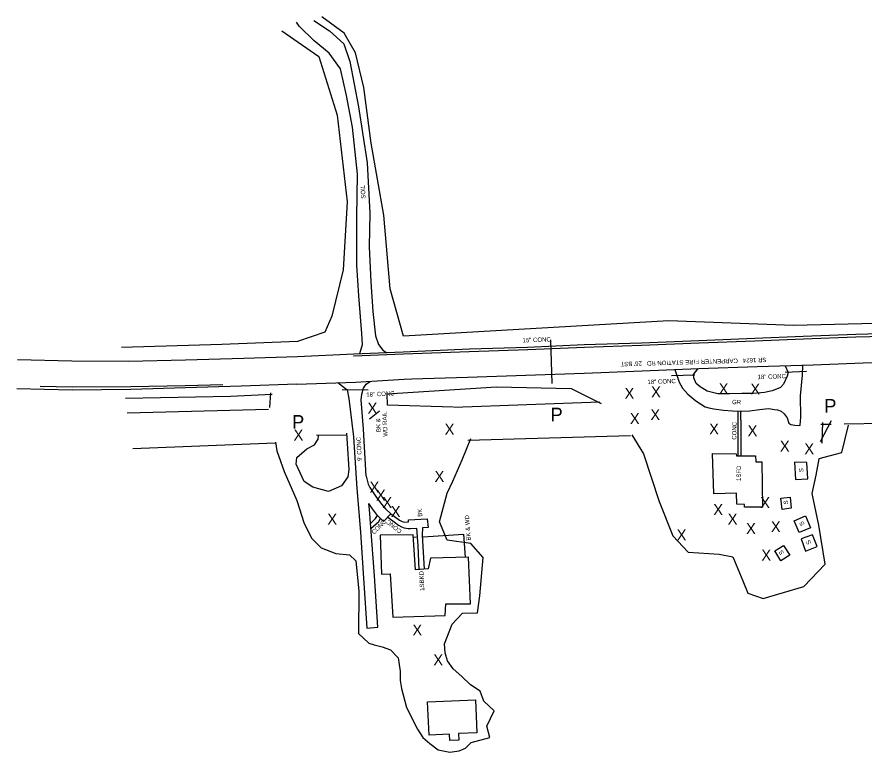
# Model space of a CAD drawing. Extents: x 2030130 to 2036320, y 723205 to 762423.
# Drawn here: x 2030674 to 2031448, y 754022 to 754693 of the extents above; entities that cross this region are included whole.
import ezdxf

# ---------------------------------------------------------------- set-up
doc = ezdxf.new("R2010")
doc.units = 0
for name, color, linetype in [('Draft_Station Labels Major', 7, 'Continuous'), ('Draft_Station Tics Major', 7, 'Continuous'), ('Draft_Station Tics Minor', 7, 'Continuous'), ('Exist Terrain Model Ground Surface', 7, 'Continuous'), ('Old_Level_23', 7, 'Continuous'), ('Old_Level_26', 7, 'Continuous'), ('Old_Level_28', 7, 'Continuous'), ('Prop Horizontal Alignment Ramp', 7, 'Continuous')]:
    doc.layers.add(name, color=color, linetype=linetype)

msp = doc.modelspace()

# ---------------------------------------------------------------- linework, layer by layer
at = {"layer": 'Draft_Station Labels Major'}
for p, q in [((2031392.32, 754398.92), (2031440.17, 754400.79)), ((2031440.17, 754400.79), (2031484.32, 754402.17)), ((2031296.99, 754395.33), (2031347.97, 754397.31)), ((2031347.97, 754397.31), (2031392.32, 754398.92)), ((2031349.93, 754373.85), (2031401.23, 754375.11)), ((2030983.04, 754359.54), (2031027.64, 754362.18)), ((2030929.39, 754357.61), (2030983.04, 754359.54))]:
    msp.add_line(p, q, dxfattribs=at)
for points in [[(2030987.16, 754385.53), (2030989.34, 754393.87), (2030988.87, 754403.95), (2030986.24, 754438.39), (2030984.45, 754466.36), (2030984.21, 754510.14), (2030984.97, 754549.36), (2030980.36, 754592.34), (2030974.94, 754621.23), (2030969.37, 754645.54), (2030959.14, 754659.91), (2030945.32, 754671.2), (2030931.68, 754684.58), (2030929.17, 754688.18)], [(2030944.94, 754689.88), (2030959.32, 754680.31), (2030972.38, 754668.45), (2030977.87, 754652.32), (2030985.89, 754610.89), (2030993.62, 754559.76), (2030996.16, 754513.9), (2030995.51, 754483.05), (2030997.16, 754451.09), (2030998.94, 754424.07), (2031001.44, 754401.82), (2031004.19, 754393.85), (2031008.05, 754388.75), (2031011.45, 754386.55)], [(2031026.74, 754387.19), (2031087.38, 754389.72), (2031140.32, 754391.43), (2031191.98, 754393.68), (2031244.3, 754395.39), (2031296.79, 754397.49), (2031347.82, 754399.72), (2031392.09, 754401.58), (2031440.04, 754403.3), (2031484.2, 754404.5), (2031532.77, 754406.1), (2031574.56, 754407.31), (2031618.48, 754408.73), (2031666.93, 754409.56), (2031715.67, 754410.95)], [(2031026.81, 754385.19), (2031086.99, 754387.41), (2031140.39, 754389.41), (2031192.24, 754391.46), (2031244.36, 754393.32), (2031296.99, 754395.33)], [(2030674.45, 754380.25), (2030723.89, 754378.77), (2030775.81, 754378.72), (2030827.71, 754379.8), (2030881.1, 754381.41), (2030929.98, 754382.88), (2030981.5, 754385.29), (2031026.74, 754387.19)], [(2030981.28, 754383.51), (2030981.71, 754383.53), (2031026.81, 754385.19)], [(2031401.23, 754375.11), (2031446.88, 754377.01), (2031493.42, 754378.62), (2031539.16, 754380.32), (2031583.12, 754381.86), (2031629.01, 754382.93), (2031675.51, 754383.95), (2031722, 754385.62), (2031769.03, 754386.67), (2031816.14, 754387.79), (2031864.12, 754389), (2031910.83, 754389.54), (2031960.57, 754390.48), (2032009.47, 754390.99), (2032057.5, 754391.22), (2032107.26, 754391.52), (2032157.41, 754392.21), (2032206.33, 754392.27)], [(2031027.64, 754362.18), (2031034.71, 754362.6), (2031085.53, 754364.1), (2031138.82, 754365.95), (2031192.11, 754367.77), (2031244.95, 754369.69), (2031296.83, 754371.88), (2031349.93, 754373.85)], [(2031274.69, 754370.94), (2031278.8, 754359.33), (2031281.71, 754354.03), (2031286.8, 754348.38), (2031294.08, 754342.37), (2031302.59, 754336.85), (2031306.02, 754336.03), (2031310.59, 754334.93), (2031319.34, 754333.88), (2031327.42, 754333.1), (2031335.88, 754332.9), (2031343.29, 754333.26), (2031352.11, 754334.48), (2031357.62, 754335.11), (2031360.66, 754335.23), (2031365.79, 754334.52), (2031368.65, 754334.17), (2031372.08, 754332.87), (2031374.57, 754330.62), (2031377.37, 754326.84), (2031378.93, 754322.11), (2031380.94, 754320.89), (2031384.46, 754320.07), (2031389.03, 754319.93), (2031389.31, 754320.02), (2031389.9, 754327.35), (2031389.62, 754346.92), (2031391.43, 754365.84), (2031391.71, 754374.88)], [(2031375.65, 754374.48), (2031378.24, 754368.34), (2031377.33, 754364.91), (2031374.07, 754357.47), (2031371.25, 754354.59), (2031367.84, 754353.03), (2031363.77, 754351.66), (2031356.66, 754349.98), (2031346.41, 754349.02), (2031335.96, 754349.11), (2031324.84, 754348.81), (2031314.01, 754348.9), (2031304.49, 754351.08), (2031297.89, 754355.2), (2031294.44, 754358.3), (2031292.11, 754363.41), (2031291.89, 754366.45), (2031296.14, 754371.85)], [(2030929.39, 754357.61), (2030878.71, 754355.68), (2030827.65, 754354.28), (2030777.8, 754352.8), (2030724.2, 754352.19), (2030673.79, 754353.22)], [(2030861.96, 754357), (2030827.58, 754356.04), (2030777.73, 754355.07), (2030724.23, 754354.84), (2030694.97, 754355.33)], [(2030967.01, 754358.97), (2030975.36, 754352.28), (2030977.05, 754344.58), (2030981.21, 754309.46), (2030984.43, 754262.41), (2030987.58, 754222.42), (2030990.14, 754185.09), (2030993.3, 754134.62), (2031003.49, 754135.67), (2031000.46, 754182.43), (2030995.86, 754243.18), (2030995.31, 754248.54)], [(2030992.93, 754273.67), (2030990.28, 754316.6), (2030988.21, 754343.26), (2030988.83, 754348.5), (2030990.49, 754353.86), (2030992.74, 754357.69), (2030996.82, 754360.36)], [(2030992.93, 754273.67), (2030994.53, 754266.41), (2030996.18, 754263.14), (2031001.72, 754255.01), (2031006.83, 754248.12), (2031010.54, 754243.69), (2031015.48, 754239.21), (2031008.8, 754232.21), (2031003.18, 754237.76), (2030998.5, 754243.85), (2030995.31, 754248.54)]]:
    msp.add_lwpolyline(points, dxfattribs=at)
at = {"layer": 'Draft_Station Tics Major'}
for p, q in [((2030905.35, 754349.77), (2030904.51, 754336.19)), ((2031206.4, 754341.29), (2031073.08, 754336.19)), ((2030903.66, 754334.5), (2030774.58, 754331.1)), ((2031417.73, 754324.24), (2031407.47, 754304.95)), ((2031429.42, 754321.34), (2031621.33, 754325.16)), ((2031408.18, 754320.92), (2031417.75, 754321.11)), ((2030947.5, 754311.47), (2030974.88, 754310.94)), ((2031085.82, 754306.49), (2031234.43, 754310.73)), ((2030779.67, 754298.85), (2030909.6, 754303.94))]:
    msp.add_line(p, q, dxfattribs=at)
for points in [[(2031570.23, 754415.89), (2031383.35, 754411.21), (2031269.4, 754415.44), (2031026.92, 754401.44), (2031014.68, 754444.77), (2031008.88, 754511.97), (2030997.38, 754577.6), (2030990.78, 754628.6), (2030983.04, 754660.35), (2030972.77, 754678.16), (2030952.23, 754693.02)], [(2030915.77, 754680.46), (2030949.54, 754656.98), (2030966.26, 754603.4), (2030975.61, 754524.22), (2030971.83, 754461.88), (2030961.57, 754419.86), (2030955.05, 754405.12), (2030930.17, 754396.49), (2030860.83, 754393.91), (2030769.21, 754391.11)], [(2031072.24, 754336.71), (2031012.41, 754338.42), (2031011.93, 754348.7), (2031111.91, 754355.2), (2031180.14, 754353.58), (2031207.41, 754339.91)], [(2030773.02, 754344.84), (2030868.85, 754346.73), (2030907.08, 754348.32)], [(2031406.76, 754289.56), (2031427.29, 754295.22), (2031433.49, 754320.17)], [(2031409.12, 754303.82), (2031409.28, 754304.75), (2031409.96, 754322.51)], [(2030975.6, 754303.38), (2030976.97, 754279.57), (2030976.09, 754272.89), (2030970.45, 754264.83), (2030958.31, 754259.57), (2030944.17, 754263.43), (2030936.3, 754268.69), (2030928.91, 754284.44), (2030929.42, 754290.73), (2030938.49, 754298.44), (2030945.5, 754302.13), (2030948.88, 754307.31), (2030949.42, 754310.35)], [(2030974.86, 754312.85), (2030975.6, 754303.38)], [(2031071.34, 754138.53), (2031080.96, 754148.34), (2031094.55, 754148.72), (2031096.68, 754164.17), (2031099.77, 754199.21), (2031088.6, 754212.13), (2031066.78, 754215.09), (2031059.95, 754231.98), (2031066.75, 754257.96), (2031072.16, 754269.07), (2031080.55, 754288.39), (2031088.39, 754308.01)], [(2031235.62, 754311.27), (2031246.27, 754294.02), (2031260.61, 754250.33), (2031273.11, 754219.2), (2031286.98, 754204.09), (2031315.39, 754202.27), (2031327.8, 754199.92), (2031336.97, 754178.09), (2031341.46, 754166.7), (2031355.61, 754161.7), (2031392.66, 754172.73), (2031412.08, 754193.31), (2031406.4, 754228.7), (2031400.21, 754257.6), (2031404.05, 754274.41), (2031406.61, 754289.28)], [(2030909.98, 754304.58), (2030911.26, 754296.65), (2030917.92, 754277.85), (2030929.61, 754251.48), (2030936.11, 754230.2), (2030943.1, 754216.55), (2030951.76, 754208.06), (2030965.15, 754202.85), (2030977.54, 754201.83), (2030983.31, 754196.36), (2030986.25, 754168.57), (2030985.7, 754129.79)], [(2030985.7, 754129.79), (2030995.36, 754121.18), (2031000.17, 754119.52), (2031007.46, 754117.71), (2031015.14, 754114.94), (2031021.93, 754107.76), (2031023.82, 754095.36), (2031023.93, 754086.95), (2031025.17, 754079.51), (2031029.8, 754062.16), (2031039.62, 754042.41), (2031044.7, 754034.82), (2031051.08, 754029.36), (2031058.61, 754023.73), (2031069.16, 754021.57), (2031077.94, 754022.83), (2031083.65, 754025.2), (2031088.74, 754030.24), (2031105.8, 754034.89), (2031103.18, 754045.26), (2031109.73, 754059.36), (2031100.31, 754068.14), (2031097.04, 754077.04), (2031088.24, 754082.83), (2031080.1, 754090.56), (2031072.17, 754097.72), (2031067.29, 754104.92), (2031065.09, 754112.35), (2031064.41, 754120.57), (2031071.34, 754138.53)]]:
    msp.add_lwpolyline(points, dxfattribs=at)
at = {"layer": 'Draft_Station Tics Minor'}
msp.add_line((2031161.09, 754398.02), (2031162.57, 754358.28), dxfattribs=at)
for points in [[(2031375.55, 754368.66), (2031395.19, 754369.62)], [(2031271.9, 754365.37), (2031293.07, 754366.19)], [(2030970.98, 754352.86), (2030994.53, 754352.47)]]:
    msp.add_lwpolyline(points, dxfattribs=at)
at = {"layer": 'Exist Terrain Model Ground Surface'}
for points in [[(2030995.82, 754325.84), (2031004.91, 754333.19)], [(2031332.24, 754332.99), (2031332.37, 754315.01), (2031332.41, 754300.6), (2031332.45, 754292.28)], [(2031334.94, 754332.92), (2031335.1, 754316.94), (2031335.04, 754303.15), (2031335.05, 754292.26)], [(2031015.48, 754239.21), (2031023.42, 754233.38), (2031025.64, 754232.09), (2031027.85, 754231.59), (2031031.55, 754231.91), (2031031.54, 754233.6), (2031048.47, 754234.66), (2031049.39, 754226.74), (2031044.33, 754226.31), (2031043.87, 754219.6), (2031045.71, 754188.74)], [(2030996.84, 754230.24), (2031001.3, 754234.98), (2031003.18, 754237.76)], [(2030997.19, 754225.63), (2031004.39, 754232.3), (2031005.98, 754235)], [(2031012.59, 754236.19), (2031018.32, 754231.74), (2031022.29, 754228.68), (2031025.21, 754227.25), (2031027.47, 754226.48), (2031029.3, 754226.22), (2031031.18, 754225.91), (2031033.39, 754225.74), (2031038.93, 754225.93), (2031039.97, 754209.94), (2031040.93, 754188.38)], [(2031038.53, 754217.78), (2031035.98, 754217.59)], [(2031045, 754218.17), (2031081.8, 754220.49), (2031083.17, 754199.57)]]:
    msp.add_lwpolyline(points, dxfattribs=at)
for points in [[(2031309.39, 754294.35), (2031330.84, 754294.08), (2031331.14, 754292.28), (2031348.5, 754292.17), (2031348.75, 754286.76), (2031354.35, 754286.63), (2031354.84, 754245.17), (2031338.43, 754245.11), (2031338.41, 754247.77), (2031331.57, 754247.98), (2031331.1, 754257.94), (2031310.51, 754257.55)], [(2031384.14, 754286.26), (2031384.96, 754270.52), (2031396.34, 754271.01), (2031395.43, 754285.99)], [(2031371.75, 754253.4), (2031380.18, 754254.24), (2031381.04, 754244.29), (2031372.8, 754243.26)], [(2031383.81, 754232.84), (2031394.2, 754237.21), (2031398.86, 754226.25), (2031388.28, 754221.97)], [(2031005.56, 754219.81), (2031006.86, 754184.03), (2031014.85, 754184.49), (2031017.33, 754144.92), (2031064.91, 754146.34), (2031065.57, 754156.81), (2031088.22, 754156.84), (2031086.47, 754199.66), (2031051.64, 754198.75), (2031049.46, 754189.02), (2031037.85, 754188.14), (2031035.83, 754219.91)], [(2031390.33, 754216.2), (2031394.13, 754205.14), (2031404.72, 754209.33), (2031400.63, 754219.91)], [(2031366.24, 754205.44), (2031374.07, 754210.16), (2031379.75, 754201.49), (2031371.64, 754196.38)], [(2031049.01, 754067.47), (2031092.59, 754069.4), (2031093.92, 754039.21), (2031077.11, 754038.46), (2031077.38, 754032.43), (2031069.33, 754032.07), (2031069.08, 754037.76), (2031050.36, 754036.93)]]:
    msp.add_lwpolyline(points, close=True, dxfattribs=at)

# ---------------------------------------------------------------- texts
at = {"layer": 'Draft_Station Tics Major'}
for p in [(2031228.88, 754344.22), (2031253.14, 754345.5), (2031314.93, 754348.47), (2031343.85, 754348.18), (2030994.1, 754330.65), (2031233.75, 754321.13), (2031252.49, 754324.73), (2030926.51, 754306.14), (2031064.56, 754311.42), (2031306.16, 754311.67), (2031341.3, 754310.04), (2031370.81, 754295.94), (2031393.15, 754293.58), (2031055.31, 754268.33), (2030995.95, 754258.59), (2031001.71, 754251.15), (2031007.65, 754244.48), (2031352.86, 754244.39), (2031015.32, 754236.3), (2031309.95, 754238.04), (2030957.36, 754229.27), (2031323.12, 754229.35), (2031339.9, 754220.7), (2031362.59, 754222.42), (2031276.51, 754214.86), (2031353.89, 754196.37), (2031035.09, 754128.05), (2031054.2, 754100.76)]:
    msp.add_text('X', height=10, dxfattribs=at).set_placement(p)
at = {"layer": 'Old_Level_23'}
for s, rotation, p in [('SOIL', 93.32932, (2030992.31, 754527.12)), ("SR 1624   CARPENTER FIRE STATION RD   26' BST", 181.70254, (2031358.48, 754381.79)), ('GR', 358.49389, (2031327.09, 754339.33)), ("9' CONC", 92.72803, (2030988.85, 754287.57))]:
    msp.add_text(s, height=4, rotation=rotation, dxfattribs=at).set_placement(p)
at = {"layer": 'Old_Level_26'}
for s, rotation, p in [('15" CONC', 1.95747, (2031135.68, 754395.7)), ('18" CONC', 1.95747, (2031249.86, 754357.61)), ('18" CONC', 1.95747, (2031350.48, 754362.12)), ('18" CONC', 2.95929, (2030993.04, 754346.02))]:
    msp.add_text(s, height=4, rotation=rotation, dxfattribs=at).set_placement(p)
at = {"layer": 'Old_Level_28'}
for s, rotation, p in [('WD RAIL', 93.21752, (2031012.53, 754309.75)), ('BK &', 93.21752, (2031006.29, 754313.97)), ('CONC', 88.95753, (2031330.97, 754306.82)), ('1SFD', 89.38993, (2031335.13, 754269.13)), ('S', 92.23276, (2031392.29, 754277.22)), ('S', 95.19736, (2031378.42, 754247.89)), ('BK', 92.33858, (2031044.08, 754236.64)), ('CONC', 45.7997, (2031000.19, 754220.09)), ('CONC', 141.18215, (2031025.82, 754223.87)), ('BK & WD ', 93.91065, (2031088.38, 754214.87)), ('S', 117.73199, (2031393.59, 754229.55)), ('S', 118.47875, (2031399.64, 754212.41)), ('S', 120.47956, (2031374.74, 754203.23)), ('1SBKD', 92.18953, (2031045.97, 754168.87))]:
    msp.add_text(s, height=4, rotation=rotation, dxfattribs=at).set_placement(p)
at = {"layer": 'Prop Horizontal Alignment Ramp'}
for p in [(2031411.33, 754331.55), (2031161.25, 754323.6), (2030925.11, 754316.86)]:
    msp.add_text('P', height=12.5, dxfattribs=at).set_placement(p)

doc.saveas('drawing.dxf')
